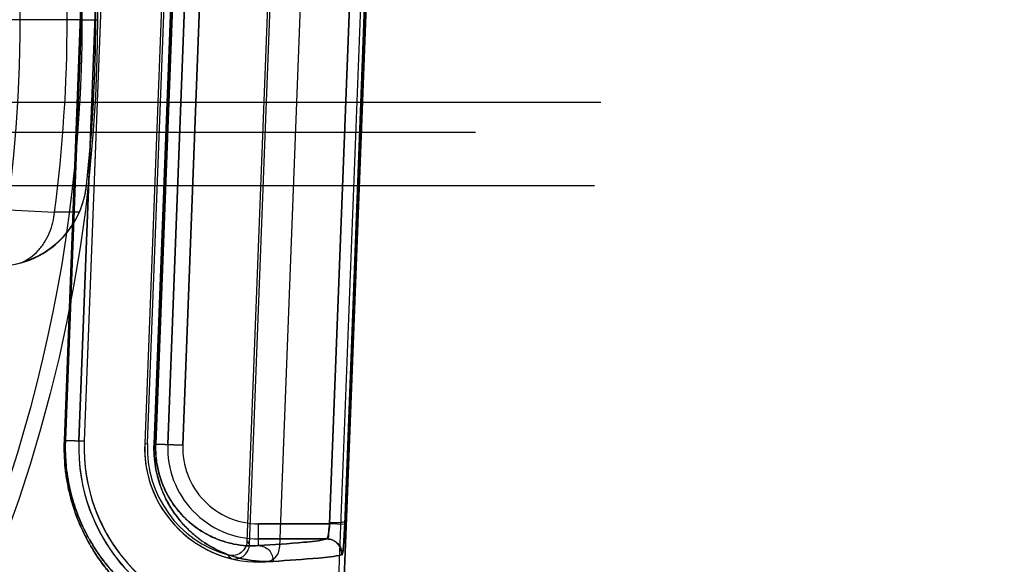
# Model space of a CAD drawing. Header units: millimetres. Extents: x 0 to 297, y 0 to 210.
# Tile 417 of 438: x 242.691 to 242.887, y 158.926 to 159.034. Entities that reach past the tile are written whole.
import ezdxf

# ---------------------------------------------------------------- set-up
doc = ezdxf.new("R2010")
doc.units = ezdxf.units.MM
doc.header["$LTSCALE"] = 16.335
doc.layers.get('0').update_dxf_attribs({"linetype": 'CONTINUOUS'})
for name, color, linetype in [('AXES_REF', 7, 'CONTINUOUS'), ('INTFCLR_1', 7, 'CONTINUOUS'), ('INTFCLR_144815', 7, 'CONTINUOUS'), ('INTFCLR_72935', 7, 'CONTINUOUS')]:
    doc.layers.add(name, color=color, linetype=linetype)

msp = doc.modelspace()

# ---------------------------------------------------------------- linework, layer by layer
at = {"color": 7, "linetype": 'Continuous'}
for radius in [5.8174969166, 5.817, 5.7797484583]:
    msp.add_circle((241.4979109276, 154.8339782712), radius, dxfattribs=at)
msp.add_arc((241.4979109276, 154.8339782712), 5.76, 278.2771290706, 261.7228709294, dxfattribs=at)
at = {"layer": 'AXES_REF', "color": 7, "linetype": 'Continuous'}
msp.add_arc((241.4979109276, 154.8339782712), 5.892, 113.0826660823, 66.91733391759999, dxfattribs=at)
at = {"layer": 'AXES_REF', "color": 9, "linetype": 'Continuous'}
msp.add_arc((241.4979109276, 154.8339782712), 5.3067073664, 94.4118118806, 85.5881881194, dxfattribs=at)
at = {"layer": 'INTFCLR_1', "color": 6, "linetype": 'Continuous'}
for p, q in [((242.7399519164, 158.5359899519), (242.7710931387, 159.3510800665)), ((242.7410098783, 158.5359697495), (242.7721497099, 159.351023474)), ((242.7499638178, 159.1123584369), (242.7429704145, 158.9293131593)), ((242.7086424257, 159.0943657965), (242.7031407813, 158.9503657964)), ((242.7097003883, 159.0943456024), (242.7041987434, 158.9503456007)), ((242.7216916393, 159.0938874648), (242.7161899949, 158.9498874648))]:
    msp.add_line(p, q, dxfattribs=at)
at = {"layer": 'INTFCLR_1', "color": 9, "linetype": 'Continuous'}
for p, q in [((242.7528856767, 158.9339715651), (242.759543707, 159.1080753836)), ((242.7558806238, 158.9338570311), (242.7625387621, 159.1079608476)), ((242.7057298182, 159.0944893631), (242.7002494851, 158.9504884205)), ((242.7004603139, 158.9504884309), (242.7059372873, 159.0944893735)), ((242.7235228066, 159.0938048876), (242.718040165, 158.9498039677)), ((242.7183749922, 158.9498039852), (242.723852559, 159.0938049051)), ((242.7262674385, 159.0937126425), (242.7207657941, 158.9497126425)), ((242.7292647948, 159.0935981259), (242.7237631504, 158.9495981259)), ((242.7002494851, 158.9504884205), (242.7004603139, 158.9504884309)), ((242.7004603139, 158.9504884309), (242.7041987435, 158.950345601)), ((242.7183749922, 158.9498039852), (242.718040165, 158.9498039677)), ((242.7237631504, 158.9495981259), (242.7183749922, 158.9498039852)), ((242.7388040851, 158.9296364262), (242.7388040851, 158.9339715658)), ((242.7528856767, 158.9339715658), (242.7388040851, 158.9339715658)), ((242.7388040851, 158.9309720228), (242.7523472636, 158.9309720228))]:
    msp.add_line(p, q, dxfattribs=at)
at = {"layer": 'INTFCLR_1', "color": 7, "linetype": 'Continuous'}
msp.add_line((242.7558806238, 158.9338570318), (242.7528856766, 158.9339715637), dxfattribs=at)
at = {"layer": 'INTFCLR_1', "color": 9, "linetype": 'Continuous'}
for centre, radius, start, end in [((242.737493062, 158.9490803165), 0.0370595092, 177.8224634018, 180.0878812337), ((242.7380803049, 158.9490556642), 0.0197195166, 177.8252037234, 180.093642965), ((242.7388040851, 158.9490234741), 0.0180514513, 177.8120294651, 270.0000000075), ((242.7388040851, 158.949023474), 0.0150519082, 177.8120295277, 270.0000000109)]:
    msp.add_arc(centre, radius, start, end, dxfattribs=at)
at = {"layer": 'INTFCLR_1', "color": 6, "linetype": 'Continuous'}
for centre, radius, start, end in [((242.7388040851, 158.949023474), 0.03568855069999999, 177.8120294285, 265.0198161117), ((242.7388040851, 158.949023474), 0.0346305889, 177.8120299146, 265.019881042), ((242.7388040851, 158.949023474), 0.0226305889, 177.8120296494, 273.4125651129), ((242.7399726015, 158.9294276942), 0.003, 273.4125647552, 357.812030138)]:
    msp.add_arc(centre, radius, start, end, dxfattribs=at)
at = {"layer": 'INTFCLR_1', "color": 9, "linetype": 'Continuous'}
for points, knots in [([(242.7002494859, 158.9504884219), (242.7002141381, 158.9495596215), (242.7002105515, 158.9477257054), (242.7003979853, 158.9450211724), (242.7007593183, 158.9424251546), (242.7012709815, 158.9399641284), (242.70190635, 158.9376553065), (242.7028563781, 158.9348721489), (242.7042182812, 158.9317591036), (242.7058041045, 158.9289578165), (242.7071218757, 158.9269749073), (242.7083986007, 158.9252270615), (242.7097203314, 158.9236351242), (242.7110716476, 158.9221918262), (242.7129265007, 158.9203530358), (242.715665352, 158.9180601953), (242.7193223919, 158.9156993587), (242.7222248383, 158.9142443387), (242.7243820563, 158.9133582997), (242.7262841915, 158.9126766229), (242.72845567, 158.9120485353), (242.7308082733, 158.9115619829), (242.7328034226, 158.9112987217), (242.7346907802, 158.9111726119), (242.7361684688, 158.9112198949), (242.7370544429, 158.9113663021), (242.7373451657, 158.9115247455), (242.7373483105, 158.9116074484)], [0, 0, 0, 0, 0.04606302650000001, 0.0907920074, 0.1342492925, 0.1758550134, 0.2152769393, 0.2528453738, 0.3215264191, 0.383317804, 0.4121117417, 0.4394812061, 0.4905584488, 0.5145211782, 0.5374455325, 0.6199804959, 0.6909408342, 0.752723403, 0.7805779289, 0.8064782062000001, 0.8528357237, 0.8924431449, 0.9255126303, 0.9522453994, 0.9869082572, 0.9958984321, 1, 1, 1, 1]), ([(242.718040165, 158.9498039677), (242.7180107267, 158.9490307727), (242.7180315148, 158.9475064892), (242.7182872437, 158.94529891), (242.7187287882, 158.9432460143), (242.7193091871, 158.9413828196), (242.7199898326, 158.939705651), (242.7207399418, 158.9382018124), (242.7215393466, 158.9368519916), (242.7226171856, 158.9352834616), (242.7240197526, 158.9335980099), (242.7257868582, 158.9319068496), (242.7275547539, 158.9305346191), (242.7298056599, 158.9291079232), (242.7325610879, 158.927821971), (242.735793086, 158.9268946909), (242.7388142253, 158.9264787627), (242.7407544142, 158.9264685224), (242.7416783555, 158.9265223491)], [0, 0, 0, 0, 0.0622044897, 0.1222938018, 0.1783781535, 0.2307697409, 0.2789834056, 0.3237355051, 0.3657501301, 0.4049958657, 0.4766465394, 0.5415712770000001, 0.6012693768, 0.6562551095, 0.7555681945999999, 0.8445021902, 0.9255956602, 1, 1, 1, 1]), ([(242.7004337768, 158.9490237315), (242.7004357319, 158.947762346), (242.7005460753, 158.9456617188), (242.700944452, 158.9427868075), (242.7014309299, 158.9404362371), (242.7020351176, 158.9382313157), (242.7029384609, 158.9355739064), (242.704233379, 158.9326020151), (242.7057416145, 158.9299276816), (242.70699483, 158.9280351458), (242.7082088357, 158.926367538), (242.7107543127, 158.9232908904), (242.7143612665, 158.920023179), (242.7185911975, 158.9172892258), (242.7213495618, 158.9159064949), (242.7233988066, 158.9150663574), (242.7252056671, 158.9144211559), (242.7272643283, 158.9138288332), (242.7295083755, 158.9133723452), (242.7313719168, 158.9131321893), (242.7332593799, 158.9130145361), (242.7343945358, 158.9130999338), (242.7356976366, 158.9132235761), (242.735706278, 158.913469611)], [0, 0, 0, 0, 0.06739847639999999, 0.112147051, 0.1549824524, 0.1955616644, 0.2342243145, 0.304879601, 0.368413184, 0.3980066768, 0.4261284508, 0.4785887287, 0.6112138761, 0.6839464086, 0.7472281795, 0.7757461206, 0.8022566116, 0.8496911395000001, 0.890205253, 0.9240245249, 0.9513618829, 0.9868457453, 1, 1, 1, 1]), ([(242.7183608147, 158.9490234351), (242.7183625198, 158.9479578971), (242.7185024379, 158.9462807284), (242.7189725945, 158.9440868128), (242.7194762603, 158.9424633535), (242.7200672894, 158.9410024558), (242.7212490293, 158.9386246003), (242.7229294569, 158.9362971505), (242.7250929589, 158.9342264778), (242.7266237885, 158.9330388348), (242.7285707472, 158.9318083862), (242.7309510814, 158.9307046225), (242.7337401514, 158.929918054), (242.7363422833, 158.9295769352), (242.738010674, 158.9295828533), (242.7388040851, 158.9296364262)], [0, 0, 0, 0, 0.1013652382, 0.1591879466, 0.2132160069, 0.2628550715, 0.3089280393, 0.4657251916, 0.5322644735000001, 0.5934622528, 0.6496922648, 0.7511171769, 0.8417873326, 0.9243505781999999, 1, 1, 1, 1]), ([(242.7523472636, 158.9309720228), (242.7508568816, 158.9305505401), (242.7462948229, 158.9301790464), (242.7417890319, 158.9298118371), (242.7388040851, 158.9296364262)], [0, 0, 0, 0, 0.3412332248, 1, 1, 1, 1]), ([(242.7523472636, 158.9309720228), (242.7531287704, 158.9309711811), (242.7547597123, 158.9302958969), (242.755368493, 158.9286398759), (242.7553395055, 158.9278579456)], [0, 0, 0, 0, 0.4996930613, 1, 1, 1, 1]), ([(242.7388040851, 158.9296364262), (242.7395589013, 158.929632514), (242.7411434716, 158.9289223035), (242.7417031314, 158.9272997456), (242.7416783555, 158.9265223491)], [0, 0, 0, 0, 0.4925079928, 1, 1, 1, 1]), ([(242.7416783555, 158.9265223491), (242.7446892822, 158.9266977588), (242.7492344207, 158.9270651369), (242.7538354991, 158.9274362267), (242.7553395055, 158.9278579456)], [0, 0, 0, 0, 0.6588035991, 1, 1, 1, 1])]:
    msp.add_open_spline(points, degree=3, knots=knots, dxfattribs=at)
at = {"layer": 'INTFCLR_1', "color": 7, "linetype": 'Continuous'}
for points, knots in [([(242.7523472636, 158.9309720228), (242.7524415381, 158.9309851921), (242.7525380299, 158.9313904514), (242.7526750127, 158.9319392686), (242.7528014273, 158.9330000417), (242.7528763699, 158.9337852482), (242.7529091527, 158.93426141)], [0, 0, 0, 0, 0.08490578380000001, 0.284191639, 0.5742766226, 1, 1, 1, 1]), ([(242.7529091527, 158.93426141), (242.7530862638, 158.9342553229), (242.7538399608, 158.9342387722), (242.7548193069, 158.9342226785), (242.7555770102, 158.9343375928), (242.7558724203, 158.9343733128), (242.7559040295, 158.9344367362)], [0, 0, 0, 0, 0.1762162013, 0.7543682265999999, 0.9295359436, 1, 1, 1, 1]), ([(242.7559040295, 158.9344367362), (242.7558909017, 158.9340502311), (242.7558504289, 158.9330991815), (242.7557888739, 158.9318061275), (242.7557151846, 158.9305940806), (242.7556285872, 158.92952433), (242.7555595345, 158.9286223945), (242.7554325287, 158.9280814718), (242.7553883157, 158.9278716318), (242.7553395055, 158.9278579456)], [0, 0, 0, 0, 0.1751886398, 0.431090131, 0.5870503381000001, 0.7236747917, 0.9223480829, 0.9770360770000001, 1, 1, 1, 1]), ([(242.7523472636, 158.9309720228), (242.7528524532, 158.9310425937), (242.7526149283, 158.9326495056), (242.7528464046, 158.9334643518), (242.7528856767, 158.9339715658)], [0, 0, 0, 0, 0.5006688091, 1, 1, 1, 1]), ([(242.7553395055, 158.9278579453), (242.7554692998, 158.9283573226), (242.7556670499, 158.9295322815), (242.7557697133, 158.9315439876), (242.7558493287, 158.9330388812), (242.7558806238, 158.9338570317)], [0, 0, 0, 0, 0.2550022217, 0.5928018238, 1, 1, 1, 1])]:
    msp.add_open_spline(points, degree=3, knots=knots, dxfattribs=at)
at = {"layer": 'INTFCLR_144815', "color": 6, "linetype": 'Continuous'}
for p, q in [((242.7037943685, 159.0339782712), (242.6879051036, 159.0339782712)), ((242.7037943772, 159.0339782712), (242.7067943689, 159.0339782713)), ((242.7037943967, 159.0339782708), (242.7067943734, 159.033978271)), ((242.8067014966, 159.0175382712), (242.787851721, 159.0175382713)), ((242.0147392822, 159.0011117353), (242.8054180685, 159.0011117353))]:
    msp.add_line(p, q, dxfattribs=at)
at = {"layer": 'INTFCLR_144815', "color": 9, "linetype": 'Continuous'}
for p, q in [((242.787851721, 159.0175382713), (242.0323056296, 159.0175382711)), ((242.0383047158, 159.0116429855), (242.7818526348, 159.0116429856)), ((242.7046435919, 159.0011022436), (242.70463917, 159.0010626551)), ((242.7032329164, 158.995824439), (242.6982869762, 158.9958020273))]:
    msp.add_line(p, q, dxfattribs=at)
msp.add_circle((242.4100786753, 159.0339782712), 0.2967156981, dxfattribs=at)
for centre, radius, start, end in [((242.4100786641, 159.0340306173), 0.2937157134, 359.9897887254, 180.0102113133), ((242.4100786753, 159.0339782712), 0.2907257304, 352.4544928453, 7.545507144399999), ((242.4100786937, 159.0339259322), 0.2937157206, 179.9897901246, 0.0102099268), ((242.9180822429, 163.429038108), 4.4386814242, 266.8932043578, 267.161658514)]:
    msp.add_arc(centre, radius, start, end, dxfattribs=at)
at = {"layer": 'INTFCLR_144815', "color": 6, "linetype": 'Continuous'}
for centre, radius, start, end in [((242.4100786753, 159.0339782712), 0.2814304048, 350.0000000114, 10.0000000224), ((242.4100786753, 159.0339782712), 0.2963938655, 353.627751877, 6.3722481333), ((242.6867598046, 159.0030967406), 0.0179945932, 271.5085107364, 353.6352322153), ((242.6867077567, 159.0030688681), 0.0180433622, 336.3279434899, 353.6159006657), ((242.6867476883, 159.0030431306), 0.0179962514, 284.9286144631, 336.3519464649)]:
    msp.add_arc(centre, radius, start, end, dxfattribs=at)
at = {"layer": 'INTFCLR_144815', "color": 9, "linetype": 'Continuous'}
msp.add_open_spline([(242.6913837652, 158.9856546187), (242.692143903, 158.9859417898), (242.6934707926, 158.986670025), (242.695112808, 158.9881467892), (242.6963864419, 158.9898293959), (242.6973569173, 158.9917322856), (242.6980015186, 158.9937443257), (242.6982253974, 158.9951219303), (242.698286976, 158.9958020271)], degree=3, knots=[0, 0, 0, 0, 0.1889436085, 0.346878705, 0.5106297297, 0.6767675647, 0.8412137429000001, 1, 1, 1, 1], dxfattribs=at)
at = {"layer": 'INTFCLR_72935', "color": 6, "linetype": 'Continuous'}
for p, q in [((242.7399515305, 158.5359798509), (242.7710934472, 159.3510881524)), ((242.7721497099, 159.351023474), (242.7410098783, 158.5359697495)), ((242.7369870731, 158.9298637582), (242.7439559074, 159.1122659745)), ((242.7434061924, 159.1116273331), (242.7364876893, 158.9305424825)), ((242.7031407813, 158.9503657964), (242.7086424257, 159.0943657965)), ((242.7097011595, 159.0943657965), (242.7041995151, 158.9503657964)), ((242.7216916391, 159.0938874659), (242.7161899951, 158.9498874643)), ((242.7167149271, 158.9498774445), (242.7222165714, 159.0938774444))]:
    msp.add_line(p, q, dxfattribs=at)
at = {"layer": 'INTFCLR_72935', "color": 9, "linetype": 'Continuous'}
for p, q in [((242.7595437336, 159.1080753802), (242.7528857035, 158.9339715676)), ((242.762538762, 159.1079608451), (242.7558806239, 158.9338570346)), ((242.7002494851, 158.9504884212), (242.7057298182, 159.0944893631)), ((242.7059372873, 159.0944893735), (242.7004603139, 158.9504884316)), ((242.718040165, 158.9498039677), (242.7235228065, 159.093804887)), ((242.723852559, 159.0938049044), (242.7183749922, 158.9498039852)), ((242.7207657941, 158.9497126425), (242.7262674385, 159.0937126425)), ((242.7237631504, 158.9495981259), (242.7292647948, 159.0935981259)), ((242.7002494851, 158.9504884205), (242.7004603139, 158.9504884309)), ((242.7041987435, 158.950345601), (242.7004603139, 158.9504884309)), ((242.7161899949, 158.9498874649), (242.7167145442, 158.949867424)), ((242.718040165, 158.9498039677), (242.7183749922, 158.9498039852)), ((242.7183749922, 158.9498039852), (242.7237631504, 158.9495981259)), ((242.738804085, 158.9296364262), (242.7388040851, 158.9339715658)), ((242.7388040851, 158.9339715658), (242.7528856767, 158.9339715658)), ((242.755880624, 158.9338570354), (242.7528857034, 158.9339715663)), ((242.7523472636, 158.9309720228), (242.7388040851, 158.9309720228))]:
    msp.add_line(p, q, dxfattribs=at)
at = {"layer": 'INTFCLR_72935', "color": 6, "linetype": 'Continuous'}
for radius, start, end in [(0.03568855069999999, 177.8120294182, 267.7698936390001), (0.0346305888, 177.8120299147, 269.5192412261), (0.0226305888, 177.8120310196, 255.8448622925), (0.0221056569, 177.8120294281, 253.8957680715)]:
    msp.add_arc((242.7388040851, 158.949023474), radius, start, end, dxfattribs=at)
at = {"layer": 'INTFCLR_72935', "color": 9, "linetype": 'Continuous'}
for centre, radius, start, end in [((242.7388040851, 158.9490234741), 0.0180514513, 177.8120294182, 269.9999999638), ((242.738804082, 158.949023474), 0.0150519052, 177.8120290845, 269.9999999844), ((242.77663866, 158.959561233), 0.0495397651, 215.8571808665, 216.8317628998), ((242.7770148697, 158.9647482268), 0.05772801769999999, 219.8138118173, 220.7312489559)]:
    msp.add_arc(centre, radius, start, end, dxfattribs=at)
for points, knots in [([(242.7373483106, 158.9116074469), (242.7373451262, 158.9115236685), (242.7370492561, 158.9113646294), (242.7361573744, 158.9112189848), (242.7346728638, 158.9111733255), (242.7327860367, 158.9112992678), (242.7308014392, 158.9115640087), (242.728460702, 158.9120474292), (242.7262966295, 158.9126727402), (242.7243975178, 158.9133523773), (242.7222444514, 158.914235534), (242.7193467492, 158.915685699), (242.7156880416, 158.9180431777), (242.7125741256, 158.9206461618), (242.7100347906, 158.9232584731), (242.7080526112, 158.9256417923), (242.7064698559, 158.9279092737), (242.7052424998, 158.9299496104), (242.7039924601, 158.9322784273), (242.7028698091, 158.9348379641), (242.701914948, 158.9376268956), (242.7012763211, 158.9399408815), (242.7007608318, 158.9424153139), (242.70026999, 158.9459361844), (242.7001798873, 158.9486596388), (242.7002494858, 158.9504884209)], [0, 0, 0, 0, 0.0041551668, 0.0132580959, 0.0481243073, 0.0748328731, 0.1077100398, 0.1470306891, 0.193272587, 0.2191906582, 0.2469744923, 0.3085725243, 0.3794842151, 0.4622375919, 0.5090695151, 0.5599025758, 0.6157039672, 0.6459269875, 0.6778698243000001, 0.7466574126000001, 0.7841249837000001, 0.823903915, 0.8655496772, 0.9092975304, 1, 1, 1, 1]), ([(242.7357058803, 158.9134696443), (242.7356971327, 158.9132204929), (242.7343812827, 158.913100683), (242.7332422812, 158.9130147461), (242.7313551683, 158.9131328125), (242.729501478, 158.9133743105), (242.7272687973, 158.9138279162), (242.7252171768, 158.9144176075), (242.7234132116, 158.9150608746), (242.7213679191, 158.9158982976), (242.7186142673, 158.9172761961), (242.7151370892, 158.9195199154), (242.7121777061, 158.9219998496), (242.7097640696, 158.924490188), (242.7078794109, 158.9267636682), (242.7063746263, 158.9289271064), (242.7052076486, 158.9308742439), (242.7040187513, 158.9330976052), (242.7029511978, 158.9355413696), (242.7020432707, 158.9382042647), (242.7014359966, 158.940414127), (242.7009458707, 158.9427773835), (242.7004792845, 158.9461404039), (242.7003938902, 158.9487416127), (242.7004603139, 158.9504884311)], [0, 0, 0, 0, 0.0129807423, 0.0477584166, 0.0743718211, 0.1071336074, 0.1463246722, 0.1924294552, 0.2182789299, 0.245996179, 0.3074734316, 0.3782949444, 0.4610117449, 0.5078559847, 0.5587285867, 0.6146033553, 0.6448784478, 0.6768851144, 0.7458380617, 0.7834096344, 0.8233079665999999, 0.8650868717, 0.9089813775, 1, 1, 1, 1]), ([(242.7416783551, 158.9265223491), (242.7407572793, 158.9264686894), (242.7388278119, 158.9264784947), (242.7358242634, 158.9268891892), (242.7326095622, 158.9278048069), (242.729862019, 158.9290780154), (242.7276098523, 158.9304959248), (242.7258333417, 158.9318663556), (242.7240513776, 158.9335630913), (242.7223071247, 158.9356516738), (242.7209791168, 158.9377288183), (242.7200089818, 158.9396630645), (242.7193233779, 158.9413425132), (242.7187358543, 158.9432175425), (242.7182908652, 158.9452756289), (242.7180320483, 158.9474948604), (242.7180104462, 158.9490234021), (242.7180401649, 158.9498039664)], [0, 0, 0, 0, 0.0741768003, 0.1546475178, 0.2430005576, 0.3419526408, 0.3968979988, 0.4567148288, 0.5220298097, 0.5943315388, 0.6749769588, 0.7195885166, 0.7681692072, 0.8206518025, 0.8773643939, 0.9371999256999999, 1, 1, 1, 1]), ([(242.7388040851, 158.9296364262), (242.7380131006, 158.9295830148), (242.7363539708, 158.929576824), (242.7337670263, 158.9299134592), (242.7309931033, 158.9306899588), (242.7286193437, 158.9317826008), (242.7266718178, 158.9330053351), (242.725133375, 158.9341909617), (242.7235895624, 158.9356618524), (242.7220774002, 158.9374755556), (242.7209256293, 158.9392815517), (242.7200840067, 158.9409649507), (242.7194888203, 158.9424277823), (242.7189786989, 158.9440615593), (242.718592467, 158.9458555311), (242.7183677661, 158.9477906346), (242.7183490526, 158.9491232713), (242.7183749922, 158.9498039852)], [0, 0, 0, 0, 0.0735689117, 0.1534794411, 0.2413461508, 0.3399054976, 0.3947455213, 0.4544883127, 0.5198358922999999, 0.5922313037, 0.6731085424, 0.7179559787, 0.7667498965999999, 0.8194980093, 0.8765882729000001, 0.9367852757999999, 1, 1, 1, 1]), ([(242.7388040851, 158.9296364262), (242.7417890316, 158.9298118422), (242.7462948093, 158.9301790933), (242.7508568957, 158.93055049), (242.7523472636, 158.9309720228)], [0, 0, 0, 0, 0.6587667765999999, 1, 1, 1, 1]), ([(242.7388040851, 158.9296364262), (242.7395589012, 158.929632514), (242.7411434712, 158.9289223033), (242.741703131, 158.9272997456), (242.7416783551, 158.9265223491)], [0, 0, 0, 0, 0.4925079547, 1, 1, 1, 1]), ([(242.7553395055, 158.9278579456), (242.7538354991, 158.9274362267), (242.7492344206, 158.9270651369), (242.744689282, 158.9266977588), (242.7416783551, 158.9265223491)], [0, 0, 0, 0, 0.3411963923, 1, 1, 1, 1])]:
    msp.add_open_spline(points, degree=3, knots=knots, dxfattribs=at)
at = {"layer": 'INTFCLR_72935', "color": 6, "linetype": 'Continuous'}
for points, knots in [([(242.7528856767, 158.9339715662), (242.752872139, 158.9337780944), (242.7528182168, 158.9330197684), (242.7526687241, 158.9319656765), (242.752581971, 158.9313174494), (242.752414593, 158.9309279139), (242.7523472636, 158.9309720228)], [0, 0, 0, 0, 0.1884017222, 0.7513743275, 0.9218093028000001, 1, 1, 1, 1]), ([(242.7364876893, 158.9305424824), (242.7364689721, 158.9300525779), (242.736180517, 158.9290697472), (242.7348982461, 158.9277533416), (242.733439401, 158.927563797), (242.7326722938, 158.9277852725)], [0, 0, 0, 0, 0.2761913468, 0.5501956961, 1, 1, 1, 1]), ([(242.7332698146, 158.9270800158), (242.7337358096, 158.9269624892), (242.7347419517, 158.926958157), (242.7363454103, 158.9277818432), (242.7369572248, 158.9290825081), (242.7369870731, 158.9298637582)], [0, 0, 0, 0, 0.2757401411, 0.5514252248, 1, 1, 1, 1])]:
    msp.add_open_spline(points, degree=3, knots=knots, dxfattribs=at)
at = {"layer": 'INTFCLR_72935', "color": 7, "linetype": 'Continuous'}
for points, knots in [([(242.755302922, 158.9278199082), (242.7554153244, 158.9276725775), (242.7555534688, 158.9289347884), (242.7556584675, 158.9296708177), (242.7557896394, 158.9317672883), (242.7558516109, 158.9330983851), (242.7558806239, 158.9338570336)], [0, 0, 0, 0, 0.09135910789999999, 0.3072878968, 0.6257122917, 1, 1, 1, 1]), ([(242.7558806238, 158.9338570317), (242.7558593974, 158.9333022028), (242.7558104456, 158.9322354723), (242.7557044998, 158.9302280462), (242.7555399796, 158.9287834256), (242.7553395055, 158.9278579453)], [0, 0, 0, 0, 0.2762995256, 0.5314413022, 1, 1, 1, 1]), ([(242.755302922, 158.9278199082), (242.7553365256, 158.9286071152), (242.7547365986, 158.9302553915), (242.7531220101, 158.9309759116), (242.7523472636, 158.9309720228)], [0, 0, 0, 0, 0.5042131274, 1, 1, 1, 1]), ([(242.7523472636, 158.9309720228), (242.7531287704, 158.9309711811), (242.7547597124, 158.9302958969), (242.755368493, 158.9286398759), (242.7553395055, 158.9278579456)], [0, 0, 0, 0, 0.4996930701, 1, 1, 1, 1])]:
    msp.add_open_spline(points, degree=3, knots=knots, dxfattribs=at)

doc.saveas('drawing.dxf')
